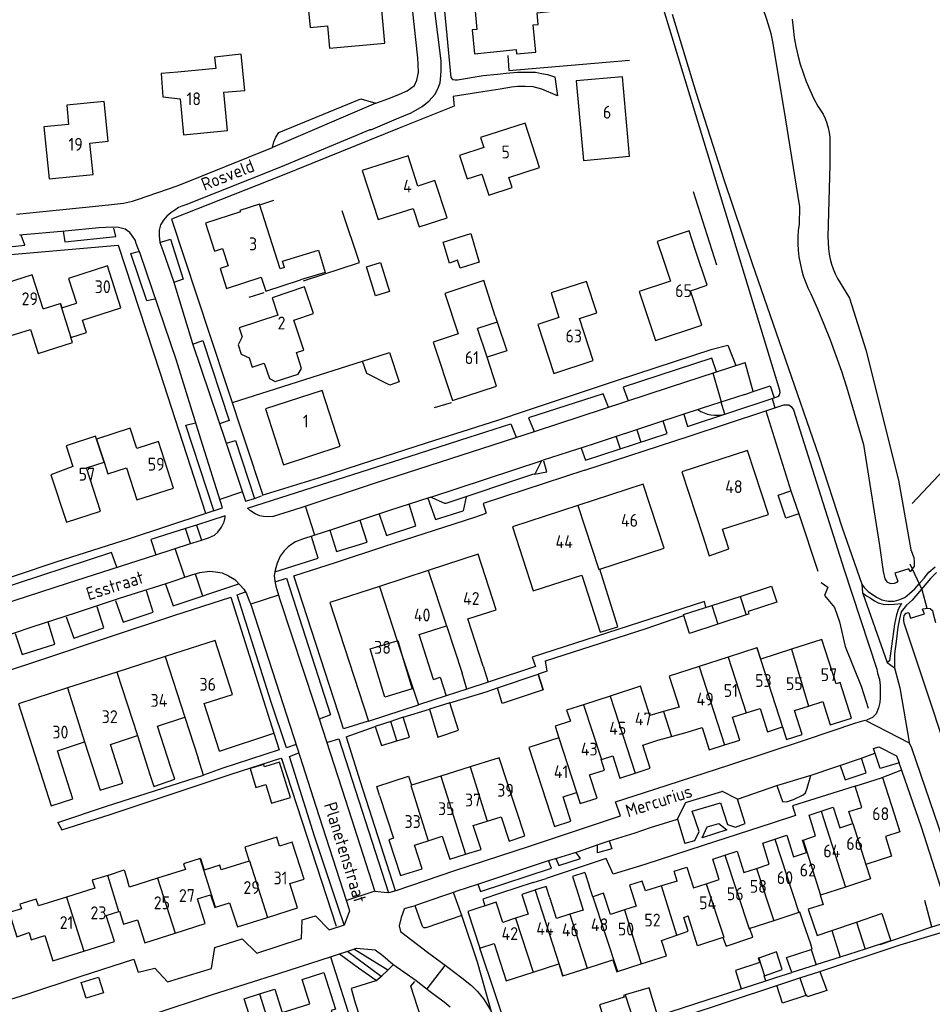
# Model space of a CAD drawing. Header units: metres. Extents: x 226218 to 240385, y 439369 to 449677.
# Tile 287 of 353: x 236604 to 236781, y 445806 to 445998. Entities that reach past the tile are written whole.
import ezdxf

# ---------------------------------------------------------------- set-up
doc = ezdxf.new("R2010")
doc.units = ezdxf.units.M
doc.header["$MEASUREMENT"] = 0
for name, color, linetype in [('DAKRAND', 4, 'Continuous'), ('DAKRAND-BYG', 4, 'Continuous'), ('HEG', 253, 'Continuous'), ('HEK', 253, 'Continuous'), ('HOOFDGEBOUW', 4, 'Continuous'), ('HUISNUMMER', 253, 'Continuous'), ('INSTEEKSLOOT', 153, 'Continuous'), ('KANTVERH', 253, 'Continuous'), ('KANTWATER', 153, 'Continuous'), ('KNTONVERHARD', 253, 'Continuous'), ('KUNSTWERK', 253, 'Continuous'), ('MUUR', 253, 'Continuous'), ('OVERVBOUW', 253, 'Continuous'), ('OVLIJNOBJ', 253, 'Continuous'), ('RASTER', 253, 'Continuous'), ('STRAATNAAM', 253, 'Continuous'), ('TUSSENMUUR', 253, 'Continuous')]:
    doc.layers.add(name, color=color, linetype=linetype)
doc.styles.get("Standard").update_dxf_attribs({"font": 'iso.shx'})

msp = doc.modelspace()

# ---------------------------------------------------------------- linework, layer by layer
at = {"layer": 'DAKRAND'}
for p, q in [((236696.29, 445940.14), (236696.66, 445939)), ((236677.23, 445877), (236677.3, 445877.02)), ((236677.3, 445877.02), (236678.2, 445874.04)), ((236693.96, 445872.03), (236694.91, 445868.94)), ((236690.75, 445867.58), (236689.82, 445870.68)), ((236694.91, 445868.94), (236690.75, 445867.58)), ((236686.76, 445866.27), (236681.35, 445864.5)), ((236732.05, 445864.03), (236729.04, 445863.19)), ((236630.55, 445860.38), (236635.9, 445862.11)), ((236729.04, 445863.19), (236726.36, 445862.44)), ((236621.41, 445856.82), (236626.66, 445858.54)), ((236642.65, 445855.48), (236653.23, 445859.01)), ((236727.93, 445857.61), (236730.57, 445858.34)), ((236730.57, 445858.34), (236733.61, 445859.19)), ((236728.6, 445829.27), (236725.5, 445828.3)), ((236731.68, 445830.22), (236728.6, 445829.27)), ((236766.58, 445822.25), (236771.45, 445823.91)), ((236761.74, 445820.61), (236766.58, 445822.25)), ((236773.16, 445818.57), (236768.26, 445816.99)), ((236768.26, 445816.99), (236763.38, 445815.41)), ((236758.71, 445813.91), (236753.98, 445812.41))]:
    msp.add_line(p, q, dxfattribs=at)
for points in [[(236634.98, 445982.45), (236635.62, 445975.43), (236644.16, 445976.28), (236643.48, 445983.73), (236647.55, 445984.07), (236646.84, 445991.12), (236641.63, 445990.55), (236641.93, 445988.37), (236634.51, 445987.64)], [(236634.51, 445987.64), (236631.28, 445987.41), (236631.61, 445982.84), (236634.98, 445982.45)], [(236735.21, 445953.13), (236733.99, 445956.73), (236727.8, 445954.7), (236729, 445951.08)], [(236655.27, 445949.62), (236654.86, 445950.87), (236661.88, 445953.03), (236663.22, 445948.67), (236658.38, 445947.21)], [(236690.17, 445945.82), (236686.49, 445944.58), (236689.04, 445936.72)], [(236710.43, 445945.73), (236707.14, 445944.7), (236708.67, 445939.9)], [(236651.32, 445930.99), (236652.34, 445928.02), (236653.48, 445927.45), (236657.96, 445928.87), (236658.58, 445929.97), (236657.61, 445933.07)], [(236736.66, 445897.41), (236737.93, 445893.51), (236741.76, 445894.85), (236740.51, 445898.67)], [(236713.13, 445889.78), (236716.71, 445878.64), (236720.1, 445879.68), (236716.64, 445890.93)], [(236678.2, 445874.04), (236680.14, 445867.6), (236674.78, 445865.98), (236671.93, 445875.4), (236677.23, 445877)], [(236684.3, 445869.47), (236685.59, 445869.89), (236686.76, 445866.27)], [(236713.43, 445864.52), (236710.16, 445863.47), (236710.9, 445861.35)], [(236653.23, 445859.01), (236654.26, 445855.79), (236643.1, 445852.15), (236639.5, 445850.82), (236638.49, 445854.15)], [(236629.08, 445850.99), (236629.83, 445848.63), (236633.95, 445850.08), (236633.15, 445852.3)], [(236673.76, 445846.89), (236673.22, 445848.65), (236679.4, 445850.65), (236680, 445848.85)], [(236773.87, 445843.31), (236775.02, 445839.81), (236772.2, 445838.86)], [(236654.29, 445837.01), (236653.76, 445838.76), (236647.58, 445836.79), (236648.42, 445834.11)], [(236621.05, 445831.37), (236624.06, 445832.38), (236624.77, 445830.07)], [(236604.09, 445824.81), (236601.73, 445824.09), (236603.19, 445819.34), (236605.57, 445820.18)], [(236731.63, 445819.7), (236733.84, 445820.46), (236732.97, 445823.15), (236733.8, 445823.43)], [(236757.74, 445816.88), (236757.97, 445816.96), (236757.68, 445817.96), (236756.23, 445822.05), (236755.52, 445824.18)], [(236757.17, 445824.72), (236758.91, 445819.65), (236761.74, 445820.61)], [(236771.45, 445823.91), (236771.5, 445823.92), (236773.26, 445818.6), (236773.16, 445818.57)], [(236728.62, 445818.67), (236731.62, 445819.7), (236731.63, 445819.7)], [(236740.58, 445819.26), (236741.22, 445817.54), (236746.43, 445819.31), (236745.83, 445820.99)], [(236753.98, 445812.41), (236752.97, 445815.33), (236757.74, 445816.88)], [(236763.38, 445815.41), (236758.87, 445813.96), (236758.71, 445813.91)]]:
    msp.add_lwpolyline(points, dxfattribs=at)
at = {"layer": 'DAKRAND-BYG'}
for p, q in [((236753.81, 445906.18), (236755.35, 445901.69)), ((236755.35, 445901.69), (236752.85, 445900.84)), ((236738.39, 445883.86), (236743.94, 445885.63)), ((236732.9, 445882.1), (236738.39, 445883.86)), ((236745.11, 445882), (236739.56, 445880.2)), ((236696.73, 445867.81), (236704.62, 445870.48)), ((236705.61, 445867.44), (236704.62, 445870.48)), ((236687.45, 445864.9), (236683.47, 445863.68)), ((236675.95, 445861.3), (236672.95, 445860.27)), ((236755.57, 445811.36), (236759.46, 445812.65)), ((236751.05, 445809.87), (236755.57, 445811.36)), ((236726.21, 445809.47), (236721.54, 445808.05))]:
    msp.add_line(p, q, dxfattribs=at)
for points in [[(236691.5, 445956.23), (236693.17, 445950.69), (236689.46, 445949.47), (236688.93, 445951.02), (236687.38, 445950.48), (236686.16, 445954.56), (236691.5, 445956.23)], [(236673.98, 445950.61), (236675.73, 445944.98), (236673.01, 445944.14), (236671.26, 445949.77), (236673.98, 445950.61)], [(236670.43, 445931.41), (236675.7, 445933.1), (236677.56, 445927.37), (236675.78, 445926.7), (236671.31, 445928.99), (236670.43, 445931.41)], [(236752.85, 445900.84), (236751.31, 445905.33), (236753.81, 445906.18)], [(236743.94, 445885.63), (236750.03, 445887.58), (236751.05, 445884.49), (236745.49, 445882.67), (236745.64, 445882.18), (236745.11, 445882)], [(236739.56, 445880.2), (236734.08, 445878.42), (236732.9, 445882.1)], [(236705.61, 445867.44), (236697.64, 445864.77), (236696.73, 445867.81)], [(236683.47, 445863.68), (236685.14, 445858.24), (236689.16, 445859.6), (236687.45, 445864.9)], [(236678.36, 445862.11), (236677.95, 445861.99), (236675.95, 445861.3)], [(236677.15, 445857.49), (236679.58, 445858.21), (236678.36, 445862.11)], [(236672.95, 445860.27), (236674.16, 445856.62), (236677.15, 445857.49)], [(236656.44, 445846.51), (236654.31, 445853.38), (236651.4, 445852.48), (236651.26, 445852.93), (236648.58, 445852.1), (236649.71, 445848.45), (236651.62, 445849.04), (236652.76, 445845.36), (236656.44, 445846.51)], [(236748.68, 445811.78), (236752.12, 445813), (236750.98, 445816.46), (236747.55, 445815.23)], [(236747.55, 445815.23), (236747.43, 445815.19), (236747.73, 445814.4), (236743.05, 445812.81), (236744.11, 445809.24)], [(236748.92, 445810.79), (236748.63, 445811.76), (236748.68, 445811.78)], [(236759.46, 445812.65), (236760.77, 445808.89), (236757.02, 445807.67), (236756.89, 445808.04), (236756.7, 445807.98)], [(236744.11, 445809.24), (236744.54, 445809.37), (236748.92, 445810.79)], [(236756.7, 445807.98), (236752.17, 445806.44), (236751.05, 445809.87)], [(236721.54, 445808.05), (236721.23, 445807.95), (236721.34, 445807.6), (236716.56, 445806.14), (236717.41, 445803.37), (236717.4, 445803.37)], [(236723.44, 445802.29), (236727.98, 445803.68), (236726.21, 445809.47)]]:
    msp.add_lwpolyline(points, dxfattribs=at)
at = {"layer": 'HEG'}
for p, q in [((236739.41, 445950.11), (236734.87, 445964.32)), ((236645.18, 445923.36), (236670.43, 445931.41))]:
    msp.add_line(p, q, dxfattribs=at)
for points in [[(236659, 445947.03), (236669.86, 445950.57), (236666.48, 445960.64)], [(236759.71, 445888.34), (236760.99, 445887.41), (236760.36, 445885.78), (236762.27, 445883.44), (236763.28, 445880.7), (236764.33, 445875.88)]]:
    msp.add_lwpolyline(points, dxfattribs=at)
at = {"layer": 'HEK'}
msp.add_line((236664.2, 445815.48), (236673.37, 445786.9), dxfattribs=at)
for points in [[(236776.95, 445891.96), (236779.31, 445886.95), (236780.27, 445883.34)], [(236764.33, 445875.88), (236767.47, 445868.18), (236768.85, 445863.85)]]:
    msp.add_lwpolyline(points, dxfattribs=at)
at = {"layer": 'HOOFDGEBOUW'}
for p, q in [((236618.04, 445967.74), (236617.43, 445973.84)), ((236608.31, 445941.55), (236611.64, 445942.62)), ((236615.96, 445939.37), (236623.46, 445941.79)), ((236696.66, 445939), (236692.86, 445937.75)), ((236715.33, 445931.53), (236712.65, 445939.67)), ((236694.7, 445932.16), (236692.86, 445937.75)), ((236696.55, 445926.54), (236694.7, 445932.16)), ((236683.23, 445890.65), (236673.78, 445887.56)), ((236747.18, 445875.61), (236741.62, 445873.82)), ((236632.04, 445873.91), (236622.68, 445870.9)), ((236741.62, 445873.82), (236735.97, 445872)), ((236622.68, 445870.9), (236613.08, 445867.82)), ((236718.63, 445866.21), (236713.45, 445864.53)), ((236681.32, 445864.49), (236681.35, 445864.5)), ((236713.45, 445864.53), (236713.43, 445864.52)), ((236635.9, 445862.11), (236638.49, 445854.15)), ((236633.15, 445852.3), (236630.55, 445860.38)), ((236626.66, 445858.54), (236629.08, 445850.99)), ((236691.39, 445852.44), (236685.69, 445850.64)), ((236685.69, 445850.64), (236680, 445848.85)), ((236638.95, 445834.62), (236638.85, 445834.58)), ((236638.95, 445834.62), (236639.67, 445832.36)), ((236648.42, 445834.11), (236642.97, 445832.38)), ((236621.05, 445831.37), (236620.88, 445831.32)), ((236630.59, 445830.78), (236625.1, 445829.03)), ((236636, 445832.5), (236630.59, 445830.78)), ((236713.7, 445831.9), (236711.28, 445831.11)), ((236711.28, 445831.11), (236712.13, 445828.49)), ((236713.7, 445831.9), (236714.55, 445829.27)), ((236618.36, 445828.86), (236612.86, 445827.11)), ((236625.1, 445829.03), (236624.77, 445830.07)), ((236657.83, 445825.01), (236656.33, 445829.72)), ((236764.41, 445829.06), (236759.58, 445827.47)), ((236612.86, 445827.11), (236607.39, 445825.37)), ((236703.99, 445828.45), (236704.02, 445828.46)), ((236704.02, 445828.46), (236704.12, 445828.49)), ((236706.92, 445826.97), (236706.97, 445826.82)), ((236639.87, 445821.98), (236638.36, 445826.73)), ((236641.86, 445825.12), (236644.61, 445825.99)), ((236651.97, 445823.14), (236657.83, 445825.01)), ((236620.6, 445823.51), (236623.07, 445824.29)), ((236622.2, 445818.47), (236620.6, 445823.51)), ((236623.07, 445824.29), (236623.18, 445824.33)), ((236623.18, 445824.33), (236623.98, 445821.82)), ((236755.35, 445824.12), (236750.46, 445822.51)), ((236755.52, 445824.18), (236755.35, 445824.12)), ((236623.98, 445821.82), (236626.68, 445822.68)), ((236626.68, 445822.68), (236628.1, 445818.23)), ((236633.99, 445820.11), (236639.87, 445821.98)), ((236750.46, 445822.51), (236745.83, 445820.99)), ((236628.1, 445818.23), (236633.99, 445820.11)), ((236616.21, 445816.57), (236622.2, 445818.47)), ((236729.59, 445815.68), (236728.62, 445818.67)), ((236724.7, 445814.1), (236729.59, 445815.68)), ((236720.05, 445812.59), (236724.7, 445814.1)), ((236709.4, 445811.76), (236714.19, 445813.3))]:
    msp.add_line(p, q, dxfattribs=at)
for points in [[(236674.81, 445993.31), (236674, 446001.93), (236667.02, 446001.27), (236666.6, 446005.64), (236659.46, 446004.96), (236660.28, 445996.32), (236663.64, 445996.64), (236664.05, 445992.29), (236674.81, 445993.31)], [(236707.45, 445999.49), (236706.81, 446005.88), (236698.5, 446005.06), (236698.84, 446001.58), (236692.23, 446000.92), (236692.73, 445995.96), (236691.76, 445995.87), (236692.22, 445991.21), (236700.36, 445992.02), (236700.44, 445991.18), (236704.17, 445991.55), (236703.64, 445996.84), (236704.66, 445996.94), (236704.44, 445999.19), (236707.45, 445999.49)], [(236722.43, 445971.28), (236721.02, 445986.75), (236712.02, 445985.93), (236713.43, 445970.46), (236722.43, 445971.28)], [(236617.43, 445973.84), (236620.97, 445974.2), (236620.2, 445981.96), (236612.9, 445981.23), (236613.28, 445977.45)], [(236613.28, 445977.45), (236608.47, 445976.97), (236609.47, 445966.89), (236618.04, 445967.74)], [(236704.88, 445969.08), (236702.08, 445977.73), (236693.42, 445974.93), (236694.06, 445972.95), (236689.33, 445971.42), (236690.81, 445966.86), (236693.68, 445967.79), (236695.01, 445963.68), (236699.6, 445965.17), (236698.95, 445967.16), (236704.88, 445969.08)], [(236686.9, 445959.28), (236684.55, 445966.53), (236681.25, 445965.46), (236679.34, 445971.37), (236670.41, 445968.48), (236673.5, 445958.94), (236680.29, 445961.13), (236681.46, 445957.52), (236686.9, 445959.28)], [(236655.27, 445949.62), (236654.45, 445949.35), (236650.42, 445961.94), (236646.61, 445960.72), (236646.7, 445960.44), (236639.93, 445958.27), (236641.67, 445952.83), (236643.2, 445953.32), (236644.29, 445949.92), (236642.76, 445949.42), (236643.99, 445945.57), (236650.77, 445947.73), (236651.63, 445945.05), (236658.38, 445947.21)], [(236729, 445951.08), (236730.36, 445946.97), (236724.31, 445944.98), (236727.46, 445935.42), (236736.48, 445938.4), (236734.28, 445945.09), (236737.5, 445946.16), (236735.21, 445953.13)], [(236623.46, 445941.79), (236620.84, 445949.93), (236613.26, 445947.48), (236614.8, 445942.7)], [(236608.31, 445941.55), (236606.17, 445948.2), (236599.02, 445945.9), (236602.09, 445936.37), (236605.84, 445937.58)], [(236660.9, 445940.65), (236659.19, 445945.84), (236652.85, 445943.75), (236653.97, 445940.36), (236646.49, 445937.89), (236647.07, 445936.14)], [(236696.29, 445940.14), (236694.04, 445947.07), (236690.17, 445945.82)], [(236712.65, 445939.67), (236716.04, 445940.78), (236714.02, 445946.91), (236710.43, 445945.73)], [(236611.64, 445942.62), (236611.7, 445942.64), (236611.97, 445941.78), (236614.8, 445942.7)], [(236657.61, 445933.07), (236659.02, 445933.54), (236657.08, 445939.39), (236660.9, 445940.65)], [(236708.67, 445939.9), (236704.57, 445938.55), (236707.7, 445929.02), (236715.33, 445931.53)], [(236613.72, 445935.99), (236616.73, 445936.96), (236615.96, 445939.37)], [(236605.84, 445937.58), (236607.36, 445932.86), (236614.01, 445935), (236613.7, 445935.98), (236613.72, 445935.99)], [(236647.07, 445936.14), (236646.24, 445934.55), (236646.83, 445932.78), (236648.42, 445932.04)], [(236689.04, 445936.72), (236684.19, 445935.12), (236687.95, 445923.71), (236696.55, 445926.54)], [(236648.42, 445932.04), (236649.02, 445930.23), (236651.32, 445930.99)], [(236666.13, 445914.84), (236662.59, 445925.68), (236651.57, 445922.09), (236655.11, 445911.25), (236666.13, 445914.84)], [(236626.52, 445914.4), (236625.25, 445918.34), (236618.73, 445916.24), (236620.18, 445911.76)], [(236620.17, 445911.76), (236618.52, 445916.8), (236612.8, 445914.92), (236614.11, 445910.92), (236609.83, 445909.29), (236612.86, 445900.05), (236619.48, 445902.22), (236616.73, 445910.63), (236620.17, 445911.76)], [(236633.7, 445906.71), (236630.78, 445915.77), (236626.52, 445914.4)], [(236740.51, 445898.67), (236749.43, 445901.57), (236745.38, 445914.03), (236732.61, 445909.88), (236736.66, 445897.41)], [(236620.18, 445911.76), (236620.91, 445909.5), (236624.54, 445910.67)], [(236624.54, 445910.67), (236626.56, 445904.4), (236633.7, 445906.71)], [(236716.64, 445890.93), (236729.14, 445895.02), (236725.06, 445907.48), (236712.34, 445903.33)], [(236712.34, 445903.33), (236699.61, 445899.16), (236703.68, 445886.69), (236713.13, 445889.78)], [(236693.96, 445872.03), (236690.97, 445881.23), (236696.49, 445883.03), (236692.97, 445893.82), (236683.23, 445890.65)], [(236673.78, 445887.56), (236664.12, 445884.42), (236671.65, 445861.34), (236681.32, 445864.49)], [(236684.3, 445869.47), (236681.45, 445878.18), (236686.8, 445879.92)], [(236686.8, 445879.92), (236686.81, 445879.93), (236689.82, 445870.68)], [(236642.65, 445855.48), (236639.67, 445864.75), (236645.15, 445866.51), (236641.77, 445877.03), (236632.04, 445873.91)], [(236757.26, 445864.27), (236759.99, 445865.15), (236761.46, 445860.61), (236765.58, 445861.94), (236763.36, 445868.84), (236762.63, 445868.6), (236759.84, 445877.25), (236753.9, 445875.33)], [(236753.9, 445875.33), (236747.95, 445873.41), (236747.24, 445875.63), (236747.18, 445875.61)], [(236735.97, 445872), (236730.09, 445870.1), (236732.05, 445864.03)], [(236613.08, 445867.82), (236603.5, 445864.74), (236609.9, 445844.83), (236614.13, 445846.19), (236611.11, 445855.59), (236616.39, 445857.29)], [(236726.36, 445862.44), (236724.51, 445868.13), (236718.63, 445866.21)], [(236745.11, 445862.96), (236747.8, 445863.82), (236749.26, 445859.29), (236752.15, 445860.22), (236752.94, 445857.78), (236752.94, 445857.78)], [(236752.94, 445857.78), (236756.01, 445858.77), (236754.52, 445863.39), (236757.26, 445864.27)], [(236710.9, 445861.35), (236707.92, 445860.39), (236708.66, 445858.12), (236708.65, 445858.11)], [(236740.9, 445856.71), (236743.86, 445857.67), (236742.44, 445862.09), (236745.11, 445862.96)], [(236733.61, 445859.19), (236736.52, 445860.12), (236737.93, 445855.75), (236740.9, 445856.71)], [(236708.65, 445858.11), (236702.8, 445856.21), (236707.8, 445840.83), (236711.02, 445841.88), (236709.48, 445846.61), (236712.12, 445847.46), (236712.83, 445845.29), (236712.83, 445845.29)], [(236723.5, 445851.22), (236726.44, 445852.17), (236724.98, 445856.65), (236727.93, 445857.61)], [(236616.39, 445857.29), (236619.41, 445847.89), (236623.82, 445849.3), (236621.41, 445856.82)], [(236694.7, 445841.88), (236697.41, 445842.73), (236698.96, 445838.01), (236702.06, 445838.99), (236697.06, 445854.22), (236691.39, 445852.44)], [(236712.83, 445845.29), (236716.09, 445846.35), (236714.61, 445850.88), (236717.55, 445851.83), (236716.89, 445853.87), (236716.96, 445853.9)], [(236716.96, 445853.9), (236719.14, 445854.61), (236720.55, 445850.26), (236723.5, 445851.22)], [(236765.86, 445841.39), (236765.88, 445841.39), (236765.1, 445843.75), (236767.58, 445844.55), (236766.3, 445848.7), (236771.6, 445850.38), (236773.87, 445843.31)], [(236673.76, 445846.89), (236676.51, 445838.55), (236675.59, 445838.26), (236677.88, 445831.3), (236682.06, 445832.62), (236680.54, 445837.22), (236683.26, 445838.08)], [(236759.7, 445843.82), (236762.04, 445844.59), (236763.3, 445840.55), (236765.86, 445841.39)], [(236756.18, 445838.21), (236758.61, 445839), (236757.35, 445843.04), (236759.7, 445843.82)], [(236690.48, 445835.43), (236693.53, 445836.39), (236692, 445841.03), (236694.7, 445841.88)], [(236683.26, 445838.08), (236685.96, 445838.93), (236687.43, 445834.47), (236690.48, 445835.43)], [(236747.11, 445832.69), (236749.59, 445833.5), (236748.32, 445837.57), (236750.68, 445838.35)], [(236750.68, 445838.35), (236753.02, 445839.12), (236754.32, 445834.95), (236756.81, 445835.77), (236756.06, 445838.16), (236756.18, 445838.21)], [(236772.2, 445838.86), (236773.38, 445835.09), (236768.4, 445833.45)], [(236656.33, 445829.72), (236659.09, 445830.6), (236656.8, 445837.8), (236654.29, 445837.01)], [(236638.85, 445834.58), (236635.66, 445833.57), (236636, 445832.5)], [(236737.34, 445829.71), (236739.83, 445830.53), (236738.61, 445834.47), (236740.96, 445835.25)], [(236740.96, 445835.25), (236743.33, 445836.03), (236744.63, 445831.87), (236747.11, 445832.69)], [(236642.97, 445832.38), (236642.67, 445833.31), (236639.67, 445832.36)], [(236731.68, 445830.22), (236731.09, 445832.13), (236733.57, 445832.95), (236734.84, 445828.89), (236737.34, 445829.71)], [(236768.4, 445833.45), (236768.4, 445833.45), (236769.29, 445830.66), (236764.41, 445829.06)], [(236620.88, 445831.32), (236617.88, 445830.37), (236618.36, 445828.86)], [(236706.92, 445826.97), (236706.21, 445829.17), (236704.12, 445828.49)], [(236715.25, 445827.15), (236715.24, 445827.15), (236714.55, 445829.27)], [(236725.5, 445828.3), (236724.89, 445830.2), (236722.42, 445829.4), (236723.73, 445825.36), (236721.4, 445824.61)], [(236638.36, 445826.73), (236640.91, 445827.54), (236641.7, 445825.07), (236641.86, 445825.12)], [(236703.99, 445828.45), (236701.45, 445827.63), (236702.7, 445823.77), (236700.23, 445822.98)], [(236710.81, 445823.75), (236708.23, 445822.91), (236706.97, 445826.82)], [(236712.13, 445828.49), (236713.39, 445824.58), (236710.81, 445823.75)], [(236721.4, 445824.61), (236718.7, 445823.73), (236717.37, 445827.84), (236715.25, 445827.15)], [(236759.58, 445827.47), (236759.53, 445827.45), (236760.09, 445825.68), (236757.17, 445824.72)], [(236607.39, 445825.37), (236606.96, 445826.71), (236603.81, 445825.71), (236604.09, 445824.81)], [(236644.61, 445825.99), (236646.11, 445821.28), (236651.97, 445823.14)], [(236700.23, 445822.98), (236697.76, 445822.18), (236696.49, 445826.11), (236690.95, 445824.32), (236693.26, 445817.16), (236696.07, 445818.08), (236698.43, 445810.79), (236703.63, 445812.47)], [(236740.58, 445819.26), (236735.61, 445817.62), (236733.8, 445823.43)], [(236605.57, 445820.18), (236606, 445818.8), (236608.64, 445819.65)], [(236608.64, 445819.65), (236610.23, 445814.67), (236616.21, 445816.57)], [(236703.63, 445812.47), (236708.64, 445814.09), (236709.39, 445811.75), (236709.4, 445811.76)], [(236714.19, 445813.3), (236719.19, 445814.92), (236719.95, 445812.56), (236720.05, 445812.59)], [(236657.52, 445805.47), (236660.22, 445806.33), (236658.71, 445811.06), (236662.95, 445812.41), (236665.21, 445805.32), (236664.38, 445805.05), (236667.01, 445796.82), (236660.9, 445794.87)], [(236646.29, 445802.01), (236648.88, 445802.84), (236647.46, 445807.31), (236650.41, 445808.26)], [(236650.41, 445808.26), (236653.37, 445809.2), (236654.83, 445804.61), (236657.52, 445805.47)]]:
    msp.add_lwpolyline(points, dxfattribs=at)
at = {"layer": 'INSTEEKSLOOT'}
for points in [[(236744.71, 446007.17), (236745.56, 446005.77), (236746.35, 446004.33), (236747.09, 446002.87), (236747.76, 446001.37), (236748.38, 445999.85), (236748.94, 445998.31), (236749.43, 445996.74), (236749.87, 445995.16), (236750.24, 445993.56)], [(236754.06, 445997.94), (236754.22, 445996.17), (236754.46, 445994.41), (236754.78, 445992.66), (236755.17, 445990.92), (236755.63, 445989.21), (236756.17, 445987.51), (236756.78, 445985.85), (236757.47, 445984.21), (236758.22, 445982.6), (236759.05, 445981.02)], [(236750.24, 445993.56), (236752.38, 445980.76), (236755.49, 445961.43), (236755.39, 445958.06)], [(236759.05, 445981.02), (236759.58, 445980.25), (236760.05, 445979.44), (236760.45, 445978.59), (236760.79, 445977.71), (236761.05, 445976.81), (236761.24, 445975.89), (236761.36, 445974.96), (236761.4, 445974.02)], [(236761.4, 445974.02), (236761.39, 445969.59), (236760.97, 445955.66), (236761.09, 445953.25)], [(236755.39, 445958.06), (236755.24, 445956.8), (236755.16, 445955.53), (236755.16, 445954.26), (236755.23, 445952.99), (236755.37, 445951.73), (236755.58, 445950.48), (236755.86, 445949.24), (236756.22, 445948.02), (236756.64, 445946.83), (236757.13, 445945.65), (236757.69, 445944.51)], [(236761.09, 445953.25), (236761.22, 445952.25), (236761.42, 445951.26), (236761.69, 445950.29), (236762.02, 445949.34), (236762.42, 445948.41), (236762.88, 445947.51), (236763.4, 445946.65)], [(236763.4, 445946.65), (236765.23, 445943.67), (236768.38, 445933.6), (236774.77, 445908.22), (236777.11, 445894.66)], [(236757.69, 445944.51), (236758.99, 445941.55), (236760.24, 445938.57), (236761.43, 445935.56), (236762.56, 445932.52), (236763.63, 445929.47), (236764.63, 445926.39)], [(236764.63, 445926.39), (236767.93, 445915.2), (236771.04, 445895.5)], [(236776.73, 445882.41), (236776.08, 445882.27), (236775.78, 445881.87), (236775.7, 445881.36), (236775.71, 445880.91), (236775.77, 445880.46), (236780.36, 445866.66), (236789.67, 445838.63), (236800.63, 445805.96)], [(236779.39, 445883.19), (236779.92, 445883.27), (236780.37, 445883.33), (236780.92, 445883.29), (236781.33, 445882.9), (236781.5, 445882.2), (236781.92, 445880.57)]]:
    msp.add_lwpolyline(points, dxfattribs=at)
at = {"layer": 'KANTVERH'}
for p, q in [((236729.03, 445999.85), (236751.68, 445925.58)), ((236652.95, 445972.97), (236652.89, 445972.95)), ((236740.27, 445923.44), (236738.68, 445929.09)), ((236746.49, 445925.52), (236749.77, 445926.57)), ((236749.77, 445926.57), (236750.53, 445924.26)), ((236740.98, 445921.11), (236740.25, 445923.43)), ((236750.14, 445924.13), (236751.24, 445924.49)), ((236750.14, 445924.13), (236750.69, 445922.31)), ((236750.69, 445922.31), (236752.42, 445922.88)), ((236748.95, 445921.73), (236750.69, 445922.31)), ((236723.81, 445918.03), (236724.59, 445915.64)), ((236719.81, 445916.7), (236720.58, 445914.34)), ((236683.73, 445904.91), (236705.21, 445912)), ((236647.1, 445905.96), (236642.72, 445904.49)), ((236690.65, 445905.01), (236690.02, 445902.26)), ((236661.2, 445897.55), (236659.36, 445903.2)), ((236638.14, 445899.49), (236635.99, 445898.81)), ((236636.97, 445895.89), (236635.99, 445898.81)), ((236638.14, 445899.49), (236639.13, 445896.57)), ((236630.23, 445893.72), (236636.97, 445895.89)), ((236635.86, 445889.36), (236634.02, 445894.94)), ((236637.92, 445890.01), (236639.35, 445885.72)), ((236653.45, 445888.43), (236655.65, 445889.14)), ((236767.59, 445888.01), (236767.73, 445886.32)), ((236654.1, 445885.87), (236648.7, 445884.09)), ((236706.39, 445871.08), (236704.62, 445870.48)), ((236690.75, 445867.58), (236686.76, 445866.27)), ((236678.36, 445862.11), (236683.47, 445863.68)), ((236667.27, 445858.32), (236672.95, 445860.27)), ((236654.74, 445853.86), (236665.32, 445821.42)), ((236771.56, 445850.37), (236775.36, 445851.88)), ((236620.68, 445844.79), (236639.5, 445850.82)), ((236733.32, 445845.49), (236740.34, 445847.65)), ((236611.2, 445841.63), (236620.68, 445844.79)), ((236731.76, 445842.27), (236733.32, 445845.44)), ((236611.93, 445840.2), (236621.36, 445843.16)), ((236611.2, 445841.63), (236611.93, 445840.2)), ((236703.65, 445829.91), (236706.19, 445830.73)), ((236672.87, 445828.23), (236667.31, 445826.43)), ((236664.2, 445815.48), (236668.79, 445816.97)), ((236675.39, 445812.91), (236668.79, 445816.97)), ((236675.39, 445812.91), (236676.45, 445813.92)), ((236686.46, 445813.79), (236682.96, 445809.25))]:
    msp.add_line(p, q, dxfattribs=at)
for points in [[(236685.61, 446007.72), (236687.65, 445986.57), (236687.96, 445986.23), (236688.51, 445986.14), (236688.96, 445986.16), (236693.96, 445986.97), (236696.7, 445987.23), (236698.43, 445987.43), (236700.62, 445987.63), (236702.46, 445987.67), (236704.1, 445987.61), (236705.3, 445987.39), (236706.45, 445987.17), (236707.6, 445986.8), (236707.9, 445986.76), (236708.39, 445983.04), (236705.37, 445984.31), (236703.67, 445984.81), (236702.13, 445984.88), (236700.58, 445984.84), (236699.44, 445984.71), (236697.26, 445984.36), (236693, 445983.66), (236688.09, 445982.9), (236688.28, 445981.01), (236677.59, 445976.73), (236654.82, 445967.52), (236633.32, 445959.05), (236640.73, 445936.48), (236651.06, 445905.33)], [(236673.04, 445981.59), (236675.56, 445982.5), (236677.63, 445983.34), (236679.15, 445984.03), (236680.57, 445985.06), (236681.05, 445986.11), (236681.36, 445987.57), (236681.27, 445989.11), (236681.19, 445990.45), (236679.86, 446003.01)], [(236672.07, 445976.44), (236677.1, 445978.55), (236679.9, 445979.72), (236682.06, 445980.96), (236683.43, 445982.04), (236684.5, 445983.31), (236685.12, 445984.37), (236685.54, 445985.57), (236685.7, 445986.97), (236685.78, 445987.97), (236685.73, 445989.86), (236684.49, 446000.08)], [(236730.7, 445998.9), (236735.4, 445983.58), (236740.78, 445966.74), (236746.19, 445950.6), (236752.71, 445931.84), (236759.23, 445912.89), (236763.74, 445899.16)], [(236652.95, 445972.97), (236653.22, 445974.05), (236653.59, 445974.96), (236654.17, 445975.92), (236670.13, 445982.47), (236673.04, 445981.59), (236652.95, 445972.97)], [(236672.07, 445976.44), (236671.87, 445976.44), (236654.48, 445969.16), (236636.09, 445961.8), (236635.3, 445961.58), (236634.66, 445961.27), (236633.93, 445960.8), (236633.14, 445960.24), (236632.36, 445959.62), (236631.73, 445958.81), (236631.16, 445957.9), (236630.89, 445956.9), (236630.91, 445955.85), (236631.04, 445954.51), (236631.58, 445952.93), (236633.71, 445946.96), (236637.38, 445934.86), (236643.92, 445915.41), (236647.7, 445904.17), (236649.45, 445904.69), (236650.78, 445905.22)], [(236603.14, 445960.02), (236617.29, 445961.45), (236621.06, 445961.79), (236623.94, 445962.16), (236625.72, 445962.55), (236626.71, 445962.87), (236634.61, 445965.6), (236652.95, 445972.95), (236652.95, 445972.97)], [(236595.77, 445887.29), (236610.88, 445892.33), (236625.15, 445896.9), (236639.86, 445901.78), (236643.23, 445902.87), (236639.02, 445916.19), (236634.28, 445931.55), (236627.21, 445952.38), (236626.74, 445953.42), (236626.42, 445954.3), (236626.26, 445954.85), (236625.84, 445955.53), (236625.17, 445956.41), (236624.26, 445957.09), (236623.01, 445957.41), (236621.86, 445957.48), (236619.18, 445957.32), (236612.58, 445956.71), (236603.69, 445955.9)], [(236612.2, 445956.67), (236612.53, 445954.62), (236622.45, 445955.65), (236622.07, 445957.29)], [(236593.8, 445954.9), (236594.9, 445952.95), (236604.73, 445953.94), (236604.05, 445955.93)], [(236580.54, 445951.96), (236582.45, 445951.16), (236583.85, 445950.85), (236585.05, 445950.78), (236586.1, 445950.75), (236587.34, 445950.78), (236588.53, 445950.86), (236589.77, 445950.94), (236595.23, 445951.57), (236622.89, 445953.97), (236631, 445929.28), (236639.92, 445901.79)], [(236631.19, 445954.57), (236633.07, 445955.11), (236635.59, 445947.36), (236633.77, 445946.72)], [(236630.06, 445943.49), (236628.48, 445943.11), (236625.37, 445952.34), (236626.85, 445952.77)], [(236637.44, 445934.69), (236639.36, 445935.41), (236644.51, 445919.85), (236642.64, 445919.23)], [(236650.93, 445905.33), (236661.89, 445908.72), (236672.46, 445912.11), (236682.88, 445915.49), (236697.01, 445920.01), (236702.14, 445921.73), (236720.06, 445927.68), (236738.48, 445933.74), (236741.55, 445934.51), (236743.12, 445930.53)], [(236652.97, 445901.19), (236658.5, 445902.92), (236673.01, 445907.74), (236687.63, 445912.47), (236704.13, 445917.79), (236730.35, 445926.38), (236744.91, 445931.11)], [(236739.34, 445929.3), (236738.42, 445931.95), (236721.19, 445926.31), (236722.15, 445923.7)], [(236744.81, 445924.89), (236746.49, 445925.52), (236744.91, 445931.11)], [(236744.81, 445924.89), (236736.71, 445922.3), (236727.68, 445919.3), (236715.33, 445915.22), (236705.61, 445912.1), (236705.31, 445912), (236705.17, 445911.75), (236704.07, 445909.53), (236703.93, 445909.43), (236703.53, 445909.32), (236686.7, 445903.69), (236686.5, 445903.69), (236686.05, 445903.88), (236684.03, 445904.82), (236683.73, 445904.91), (236683.39, 445904.81), (236675.68, 445902.33), (236665.17, 445898.85), (236658.75, 445896.75), (236657.42, 445896.22), (236656.68, 445895.81), (236655.99, 445895.29), (236655.22, 445894.48), (236654.45, 445893.47), (236653.88, 445892.06), (236653.46, 445890.75), (236653.29, 445889.66), (236653.42, 445888.61), (236653.59, 445887.62), (236654.35, 445885), (236661.16, 445864.36), (236667.12, 445845.99)], [(236718.3, 445922.43), (236717.29, 445925.07), (236702.77, 445920.35), (236703.83, 445917.7)], [(236751.24, 445924.49), (236751.43, 445924.65), (236751.58, 445924.85), (236751.67, 445925.08), (236751.7, 445925.33), (236751.68, 445925.58)], [(236732.96, 445921.05), (236733.68, 445918.71), (236750.14, 445924.13)], [(236752.42, 445922.88), (236752.87, 445922.89), (236753.37, 445922.9), (236753.88, 445922.56), (236754.29, 445921.93), (236764.13, 445891.01), (236770.52, 445871.46), (236770.64, 445870.66), (236771.02, 445869.43), (236771.15, 445868.29), (236771.17, 445867.29), (236771.2, 445866.15), (236771.2, 445865.85), (236771.08, 445865), (236770.85, 445863.9), (236770.38, 445862.79), (236769.7, 445862.08), (236768.52, 445861.55)], [(236713.71, 445910.21), (236734.01, 445916.82), (236748.95, 445921.73)], [(236735.72, 445921.97), (236736.3, 445921.61), (236736.93, 445921.31), (236737.58, 445921.09), (236738.25, 445920.94), (236738.94, 445920.86), (236739.63, 445920.87), (236740.31, 445920.95), (236740.98, 445921.11)], [(236641.54, 445902.32), (236636.07, 445918.95), (236637.95, 445919.4)], [(236648.05, 445902.77), (236663.91, 445907.82), (236679.51, 445912.83), (236691.22, 445916.59), (236699.32, 445919.17), (236700.38, 445916.58)], [(236713.03, 445914.48), (236713.86, 445912.15), (236729.72, 445917.31), (236728.97, 445919.73)], [(236644.02, 445915.41), (236645.75, 445915.95), (236649.42, 445904.68)], [(236703.93, 445909.43), (236706.31, 445909.88), (236705.71, 445911.91)], [(236713.71, 445910.21), (236693.96, 445903.72), (236694.51, 445901.79)], [(236673.71, 445901.59), (236675.15, 445897.49), (236680.83, 445899.37), (236679.54, 445903.57)], [(236683.19, 445904.74), (236684.68, 445900.56), (236690.02, 445902.26)], [(236652.97, 445901.19), (236652.07, 445901.07), (236651.17, 445901.15), (236650.48, 445901.28), (236649.57, 445901.66), (236648.66, 445902.28), (236648.05, 445902.77)], [(236671.54, 445861.32), (236666.74, 445859.82), (236665.78, 445862.88), (236657.12, 445889.62), (236665.37, 445892.28), (236674.8, 445895.4), (236692.29, 445901.04), (236694.51, 445901.79)], [(236639.13, 445896.57), (236640.52, 445897.01), (236641.66, 445897.54), (236642.34, 445898.15), (236643.01, 445899.06), (236643.54, 445900.12), (236643.72, 445900.97), (236643.76, 445901.27), (236638.14, 445899.49)], [(236664.08, 445898.52), (236665.42, 445894.33), (236671.35, 445896.16), (236670.01, 445900.36)], [(236635.99, 445898.81), (236629.29, 445896.7), (236630.23, 445893.72)], [(236763.74, 445899.16), (236767.59, 445888.01), (236767.6, 445887.99)], [(236636.97, 445895.89), (236637.46, 445896.04), (236639.13, 445896.57)], [(236653.41, 445890.42), (236661.82, 445893.04), (236660.52, 445897.29)], [(236622.64, 445891.28), (236621.63, 445894.17), (236598.67, 445886.61), (236599.63, 445883.99)], [(236502.42, 445851.41), (236503.12, 445851.63), (236504.74, 445852.47), (236506.76, 445853.31), (236509.17, 445854.36), (236512.14, 445855.33), (236516.83, 445856.84), (236523.25, 445858.88), (236531.2, 445861.51), (236540.48, 445864.52), (236552.97, 445868.65), (236563, 445871.87), (236574.45, 445875.58), (236586.95, 445879.71), (236600.08, 445883.96), (236613.07, 445888.2), (236630.23, 445893.72)], [(236614.8, 445882.47), (236623.19, 445885.25), (236632.23, 445888.16), (236637.26, 445889.82), (236638.8, 445890.26), (236640.68, 445890.5), (236641.83, 445890.43), (236643.18, 445890.21), (236644.39, 445889.64), (236645.6, 445888.88), (236646.62, 445887.85), (236647.38, 445887.03), (236647.9, 445886.19), (236648.22, 445885.3), (236648.8, 445883.83), (236657.73, 445856.17), (236661.38, 445844.81), (236667.29, 445826.49), (236667.78, 445824.86), (236667.93, 445824.32)], [(236655.65, 445889.14), (236664.24, 445862.55), (236662.01, 445861.74)], [(236622.4, 445884.79), (236623.9, 445880.59), (236629.73, 445882.52), (236628.43, 445886.67)], [(236632.13, 445888.01), (236633.63, 445883.81), (236646.4, 445888.07)], [(236657.52, 445856.79), (236655.64, 445856.17), (236652.69, 445865.06), (236646.07, 445885.9), (236647.72, 445886.48)], [(236521.09, 445847.18), (236542.03, 445854), (236565.04, 445861.42), (236576.94, 445865.44), (236586.96, 445868.56), (236594.37, 445870.88), (236597.73, 445871.91), (236598.37, 445870.18), (236601.38, 445871.1), (236607.46, 445873.13), (236621.82, 445877.96), (236633.72, 445881.87), (236644.82, 445885.47), (236653.23, 445859.01)], [(236737.27, 445883.5), (236736.97, 445884.65), (236703.49, 445873.79), (236704.13, 445871.97), (236694.91, 445868.94)], [(236767.78, 445886.18), (236772.53, 445872.75), (236773.95, 445871.74)], [(236499.34, 445841.04), (236500.46, 445842.16), (236501.72, 445843.34), (236503.58, 445844.87), (236505.49, 445846.11), (236507.75, 445847.21), (236510.66, 445848.43), (236515, 445849.92), (236519.25, 445851.37), (236523.49, 445852.72), (236539.15, 445857.87), (236548.23, 445860.77), (236562.65, 445865.45), (236570.36, 445867.87), (236578.75, 445870.76), (236587.2, 445873.4), (236598.65, 445877.15), (236606.2, 445879.67), (236614.8, 445882.47)], [(236612.83, 445881.67), (236614.27, 445877.48), (236620.14, 445879.51), (236618.85, 445883.56)], [(236602.9, 445878.4), (236604.24, 445874.3), (236610.61, 445876.29), (236609.27, 445880.59)], [(236706.39, 445871.08), (236706.05, 445873.11), (236725.65, 445879.4), (236732.76, 445881.81), (236732.97, 445881.88)], [(236773.95, 445871.73), (236774.99, 445867.83), (236776.83, 445857.28)], [(236687.45, 445864.9), (236694.5, 445867.06), (236696.73, 445867.81)], [(236672.87, 445828.23), (236675.27, 445827.98), (236675.81, 445828.04), (236677, 445828.41), (236688.4, 445832.27), (236702.92, 445837), (236720.64, 445842.89), (236719.68, 445845.66), (236727.34, 445848.08), (236741.91, 445852.81), (236756.62, 445857.69), (236766.44, 445861.01), (236768.27, 445861.5), (236776.84, 445857.13), (236777.26, 445856.14), (236782.55, 445840.79), (236791.72, 445813.04), (236797.74, 445794.67)], [(236663.72, 445857.26), (236665.84, 445857.91), (236675.49, 445827.94)], [(236667.28, 445858.29), (236670.02, 445849.6), (236676.83, 445828.36)], [(236774.84, 445853.25), (236771.16, 445852.12), (236769.85, 445856.01), (236770.88, 445856.34), (236774.36, 445854.58), (236774.84, 445853.25)], [(236621.36, 445843.16), (236644.91, 445851.04), (236654.59, 445854.16), (236654.8, 445853.81)], [(236666.86, 445821.7), (236665.79, 445824.96), (236661.12, 445838.98), (236656.27, 445854.45), (236658.05, 445855.16)], [(236751.06, 445848.8), (236757.73, 445850.85), (236767.55, 445854.12), (236770.16, 445855.08)], [(236763.42, 445852.74), (236764.37, 445849.91), (236768.42, 445851.3), (236767.54, 445854.11)], [(236781.2, 445821.31), (236785.07, 445822.51), (236779.22, 445840.71), (236774.89, 445853.25)], [(236743.41, 445846.18), (236751.06, 445848.8), (236752.18, 445845.69), (236752.93, 445845.66), (236754.31, 445846.09), (236756.18, 445847.03), (236756.67, 445847.39), (236756.99, 445848.29), (236757.68, 445850.75)], [(236766.3, 445848.7), (236754.14, 445844.89), (236754.68, 445842.96), (236750.19, 445841.51), (236736.71, 445837.16), (236725.4, 445833.45), (236719.22, 445831.56), (236717.86, 445834.62), (236706.6, 445830.86), (236706.19, 445830.73)], [(236667.12, 445845.99), (236672.82, 445828.36), (236672.87, 445828.23)], [(236733.26, 445837.57), (236735.14, 445838.12), (236735.95, 445839.88), (236734.61, 445843.83), (236740.09, 445845.45), (236741.49, 445841.25), (236743.04, 445840.74), (236744.92, 445841.39), (236743.41, 445846.18), (236740.34, 445847.7)], [(236718.47, 445838.07), (236723.51, 445839.58), (236726.52, 445840.65), (236731.76, 445842.27), (236733.2, 445837.56)], [(236741.31, 445840.2), (236736.52, 445838.65), (236737.52, 445840.76), (236739.79, 445841.41), (236741.31, 445840.2)], [(236680.85, 445825.52), (236686.08, 445827.34), (236687.66, 445827.87), (236688.89, 445828.35), (236692.9, 445829.59), (236706.62, 445834.2), (236708.25, 445834.69), (236712.45, 445835.98), (236716.3, 445837.32), (236718.47, 445838.07), (236718.98, 445836.5), (236716.19, 445835.72), (236716.2, 445837.27)], [(236708.05, 445834.63), (236708.63, 445833.25), (236712.88, 445834.6), (236711.95, 445835.87)], [(236692.89, 445829.64), (236693.43, 445828.16), (236707.2, 445832.72), (236706.67, 445834.2)], [(236703.65, 445829.91), (236697.32, 445827.86), (236693.86, 445826.68), (236694.28, 445825.4)], [(236677.84, 445820.4), (236678.09, 445820.23), (236683.11, 445816.37), (236687.06, 445813.48), (236689.75, 445811.4), (236691.67, 445809.91), (236692.8, 445808.74), (236693.98, 445807.27), (236694.8, 445806.05), (236695.58, 445804.77), (236692.86, 445814.46), (236689.86, 445823.35), (236688.16, 445827.98)], [(236689.79, 445823.55), (236682.75, 445821.14), (236682.4, 445821.13), (236682.1, 445821.37), (236680.7, 445825.42), (236678.78, 445824.88), (236678.53, 445824.77), (236677.97, 445823.11), (236677.56, 445821.51), (236677.84, 445820.4)], [(236626.8, 445812.48), (236630.04, 445813.26), (236632.54, 445810.63), (236641.08, 445813.23), (236641.73, 445817.32), (236647.07, 445818.99), (236649.92, 445816.17), (236658.61, 445819.02), (236658.73, 445822.65), (236661.34, 445823.46), (236663.99, 445820.74), (236666.96, 445821.71), (236667.93, 445824.32)], [(236771.16, 445817.88), (236780.83, 445821.19), (236781.2, 445821.31)], [(236759.46, 445812.65), (236775.09, 445817.82), (236783.05, 445820.23)], [(236629.52, 445804.26), (236641.26, 445808.15), (236654.39, 445812.3), (236664.2, 445815.48)], [(236666, 445816.06), (236669.65, 445813.36), (236673.09, 445810.91)], [(236667.63, 445816.5), (236671.08, 445813.89), (236674.06, 445811.72)], [(236668.79, 445816.97), (236669.31, 445817.13), (236672.91, 445816.84)], [(236672.91, 445816.84), (236674.42, 445815.71), (236676.35, 445814.07), (236678.52, 445812.53), (236680.9, 445810.84), (236683.64, 445808.72), (236686.33, 445806.74), (236687.54, 445805.73)], [(236693.25, 445817.2), (236702.24, 445790.35), (236711.28, 445763.01)], [(236598.16, 445806.08), (236601.03, 445806.9), (236605.13, 445808.24), (236615.55, 445811.62), (236625.96, 445815.01), (236626.8, 445812.48)], [(236619.08, 445811.54), (236620.06, 445808.47), (236616.69, 445807.4), (236615.72, 445810.47), (236619.08, 445811.54)], [(236673.04, 445810.8), (236674.21, 445811.78), (236675.39, 445812.91)], [(236748.92, 445810.79), (236750.86, 445811.43), (236753.98, 445812.41)], [(236673.04, 445810.8), (236668.25, 445809.29), (236669.01, 445806.53), (236683.14, 445762.97), (236683.71, 445761.84), (236688.26, 445763.34)], [(236696.5, 445768.68), (236693.53, 445767.65), (236689.66, 445779.7), (236684.35, 445795.9), (236679.83, 445809.77), (236680.66, 445810.69)], [(236712.97, 445797.68), (236718.76, 445799.26), (236732.63, 445803.78), (236751.05, 445809.87)], [(236727.89, 445803.97), (236740.1, 445807.93), (236744.11, 445809.24)]]:
    msp.add_lwpolyline(points, dxfattribs=at)
at = {"layer": 'KANTWATER'}
for points in [[(236771.04, 445895.5), (236771.76, 445890.49), (236772.09, 445889.01), (236772.45, 445888.47), (236773.16, 445888.14), (236773.95, 445888.21), (236774.45, 445888.37), (236774.6, 445888.57)], [(236777.11, 445894.66), (236777.72, 445893.17), (236777.79, 445892.38), (236777.76, 445891.48), (236777.01, 445890.38)]]:
    msp.add_lwpolyline(points, dxfattribs=at)
at = {"layer": 'KNTONVERHARD'}
for points in [[(236767.6, 445887.99), (236768.05, 445887.32), (236768.82, 445886.54), (236770.49, 445885.44), (236771.49, 445884.97), (236772.74, 445884.7), (236773.89, 445884.67), (236774.83, 445884.95), (236775.96, 445885.42), (236776.89, 445886.19), (236777.91, 445887.06), (236778.74, 445888.08), (236779.71, 445889.14), (236780.67, 445890.31), (236781.89, 445891.34)], [(236782.12, 445890.25), (236780.95, 445889.12), (236777.42, 445884.86), (236776.3, 445883.94), (236775.28, 445882.62)], [(236767.73, 445886.32), (236768.49, 445885.74), (236769.2, 445885.31), (236770.06, 445884.78), (236770.81, 445884.35), (236771.76, 445884.08), (236772.71, 445884.05), (236773.95, 445884.08), (236775.29, 445884.26), (236774.67, 445883.1), (236774.35, 445882), (236773.95, 445880.2), (236773.57, 445877.35), (236772.97, 445873.06), (236772.56, 445872.77)], [(236775.28, 445882.62), (236774.92, 445881.22), (236774.61, 445879.62), (236774.28, 445876.87), (236773.99, 445874.43), (236773.94, 445872.09), (236773.95, 445871.75)]]:
    msp.add_lwpolyline(points, dxfattribs=at)
at = {"layer": 'KUNSTWERK'}
for points in [[(236777.01, 445890.38), (236776.77, 445890.96), (236774.01, 445890.15), (236774.6, 445888.57)], [(236776.73, 445882.41), (236777.05, 445881.39), (236779.79, 445882.21), (236779.42, 445883.11)]]:
    msp.add_lwpolyline(points, dxfattribs=at)
at = {"layer": 'MUUR'}
for p, q in [((236650.68, 445961.91), (236653.19, 445962.71)), ((236648.42, 445943.88), (236651.34, 445944.76)), ((236684.46, 445922.35), (236687.77, 445923.38))]:
    msp.add_line(p, q, dxfattribs=at)
at = {"layer": 'OVERVBOUW'}
for p, q in [((236696.66, 445939), (236698.51, 445933.41)), ((236698.51, 445933.41), (236694.7, 445932.16))]:
    msp.add_line(p, q, dxfattribs=at)
at = {"layer": 'OVLIJNOBJ'}
msp.add_line((236777.42, 445903.69), (236806.06, 445934.29), dxfattribs=at)
at = {"layer": 'RASTER'}
for p, q in [((236748.95, 445921.73), (236753.81, 445906.18)), ((236755.35, 445901.69), (236759.03, 445890.54)), ((236781.2, 445821.31), (236779.83, 445826.44))]:
    msp.add_line(p, q, dxfattribs=at)
msp.add_lwpolyline([(236698.7, 445990.87), (236698.92, 445987.94), (236722.41, 445989.99)], dxfattribs=at)
at = {"layer": 'TUSSENMUUR'}
for p, q in [((236611.64, 445942.62), (236613.72, 445935.99)), ((236683.23, 445890.65), (236686.8, 445879.92)), ((236673.78, 445887.56), (236677.23, 445877)), ((236743.94, 445885.63), (236745.11, 445882)), ((236738.39, 445883.86), (236739.56, 445880.2)), ((236677.23, 445877), (236678.2, 445874.04)), ((236747.18, 445875.61), (236752.94, 445857.78)), ((236753.9, 445875.33), (236757.26, 445864.27)), ((236632.04, 445873.91), (236635.9, 445862.11)), ((236678.2, 445874.04), (236681.32, 445864.49)), ((236741.62, 445873.82), (236745.11, 445862.96)), ((236622.68, 445870.9), (236626.66, 445858.54)), ((236735.97, 445872), (236740.9, 445856.71)), ((236704.62, 445870.48), (236705.61, 445867.44)), ((236613.08, 445867.82), (236616.39, 445857.29)), ((236718.63, 445866.21), (236723.5, 445851.22)), ((236713.45, 445864.53), (236716.96, 445853.9)), ((236677.15, 445857.49), (236675.95, 445861.3)), ((236729.04, 445863.19), (236730.57, 445858.34)), ((236708.65, 445858.11), (236712.83, 445845.29)), ((236691.39, 445852.44), (236694.7, 445841.88)), ((236685.69, 445850.64), (236690.48, 445835.43)), ((236759.7, 445843.82), (236764.41, 445829.06)), ((236765.86, 445841.39), (236768.4, 445833.45)), ((236750.68, 445838.35), (236755.35, 445824.12)), ((236756.18, 445838.21), (236759.58, 445827.47)), ((236641.86, 445825.12), (236638.85, 445834.58)), ((236747.11, 445832.69), (236750.46, 445822.51)), ((236623.07, 445824.29), (236620.88, 445831.32)), ((236630.59, 445830.78), (236633.99, 445820.11)), ((236731.63, 445819.7), (236728.6, 445829.27)), ((236612.86, 445827.11), (236616.21, 445816.57)), ((236704.02, 445828.46), (236709.4, 445811.76)), ((236715.25, 445827.15), (236720.05, 445812.59)), ((236700.23, 445822.98), (236703.63, 445812.47)), ((236710.81, 445823.75), (236714.19, 445813.3)), ((236721.4, 445824.61), (236724.7, 445814.1)), ((236766.58, 445822.25), (236768.26, 445816.99)), ((236761.74, 445820.61), (236763.38, 445815.41)), ((236757.74, 445816.88), (236758.71, 445813.91)), ((236747.55, 445815.23), (236748.68, 445811.78)), ((236755.57, 445811.36), (236756.7, 445807.98)), ((236650.41, 445808.26), (236655.25, 445793.08)), ((236721.54, 445808.05), (236723.44, 445802.29))]:
    msp.add_line(p, q, dxfattribs=at)
for points in [[(236712.34, 445903.33), (236716.41, 445890.85), (236716.64, 445890.93)], [(236680, 445848.85), (236679.88, 445848.82), (236683.26, 445838.08)], [(236740.96, 445835.25), (236745.67, 445820.94), (236745.83, 445820.99)], [(236648.42, 445834.11), (236648.48, 445834.13), (236651.97, 445823.14)], [(236737.34, 445829.71), (236740.76, 445819.32), (236740.58, 445819.26)]]:
    msp.add_lwpolyline(points, dxfattribs=at)

# ---------------------------------------------------------------- texts
at = {"layer": 'HUISNUMMER'}
for s, p in [('18', (236636.21, 445981.21)), ('6', (236717.23, 445978.6)), ('19', (236613.25, 445972.35)), ('5', (236697.5, 445970.86)), ('4', (236678.35, 445964.22)), ('3', (236648.37, 445952.97)), ('30', (236618.36, 445944.63)), ('65', (236731.28, 445943.86)), ('29', (236604.13, 445942.29)), ('2', (236653.93, 445937.57)), ('63', (236709.95, 445935.04)), ('61', (236690.37, 445930.83)), ('1', (236658.85, 445918.47)), ('59', (236628.67, 445910.09)), ('57', (236615.23, 445908.15)), ('48', (236741.02, 445905.72)), ('46', (236720.74, 445899.17)), ('44', (236708.01, 445895.01)), ('42', (236690.01, 445883.96)), ('40', (236680.45, 445880.75)), ('38', (236672.72, 445874.45)), ('57', (236759.6, 445869.13)), ('36', (236638.74, 445867.26)), ('53', (236746.84, 445867.99)), ('55', (236752.83, 445867.39)), ('51', (236740.74, 445866.05)), ('34', (236629.22, 445864.12)), ('49', (236735.45, 445864.38)), ('32', (236619.72, 445860.96)), ('47', (236723.45, 445860.52)), ('30', (236610.12, 445857.96)), ('45', (236718.45, 445858.71)), ('43', (236712.93, 445854.65)), ('41', (236707.69, 445850.24)), ('39', (236696.67, 445846.64)), ('37', (236690.4, 445844.74)), ('35', (236685.15, 445843.06)), ('68', (236769.62, 445842.07)), ('33', (236678.64, 445840.54)), ('66', (236764.58, 445836.28)), ('64', (236760.11, 445834.83)), ('62', (236755.52, 445831.11)), ('31', (236653.15, 445829.57)), ('60', (236751.06, 445829.63)), ('29', (236647.29, 445827.71)), ('56', (236741.34, 445826.5)), ('58', (236745.8, 445827.93)), ('25', (236629.84, 445824.74)), ('27', (236634.74, 445826.15)), ('54', (236735.95, 445824.75)), ('23', (236617.53, 445822.79)), ('21', (236611.54, 445820.89)), ('48', (236714.89, 445820.46)), ('52', (236725.29, 445821.38)), ('42', (236697.51, 445818.75)), ('44', (236704.27, 445819.72)), ('46', (236709.24, 445819.47)), ('50', (236720.13, 445819.63))]:
    msp.add_text(s, height=2.5, dxfattribs=at).set_placement(p)
at = {"layer": 'STRAATNAAM'}
for s, rotation, p in [('Rosveld', 21.5354, (236639.71, 445964.52)), ('Esstraat', 17.6551, (236617.2, 445884.82)), ('Mercurius', 17.7643, (236722.14, 445842.6)), ('Planetenstraat', 287.2037, (236662.91, 445845.11))]:
    msp.add_text(s, height=2.5, rotation=rotation, dxfattribs=at).set_placement(p)

doc.saveas('drawing.dxf')
